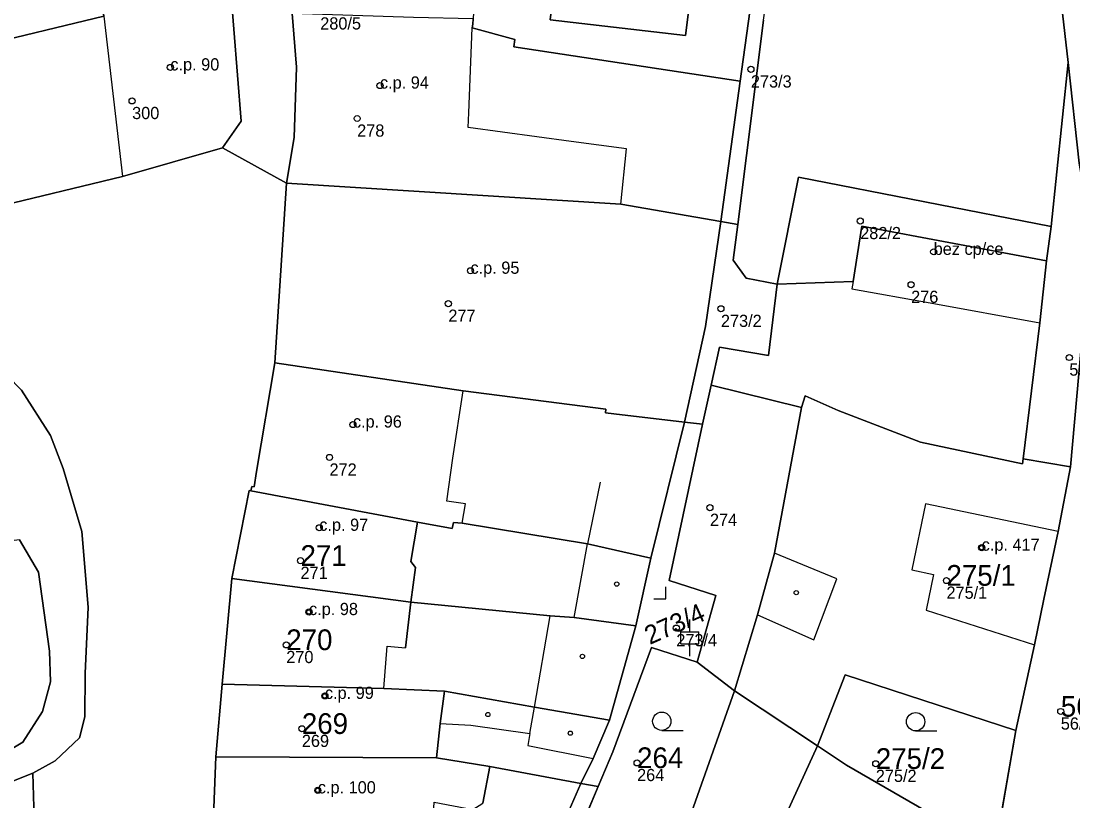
# Model space of a CAD drawing. Extents: x -878211 to -870363, y -1058464 to -1052522.
# Drawn here: x -874484.1 to -874397.8, y -1056187.6 to -1056123.6 of the extents above; entities that cross this region are included whole.
import ezdxf

# ---------------------------------------------------------------- set-up
doc = ezdxf.new("R2010")
doc.units = 0
for name, color, linetype in [('Vrstva 1', 7, 'Continuous'), ('Vrstva 2', 7, 'Continuous'), ('Vrstva 3', 7, 'Continuous'), ('Vrstva 4', 7, 'Continuous'), ('Vrstva 5', 7, 'Continuous'), ('Vrstva 50', 7, 'Continuous'), ('Vrstva 51', 7, 'Continuous'), ('Vrstva 52', 7, 'Continuous')]:
    doc.layers.add(name, color=color, linetype=linetype)

msp = doc.modelspace()

# ---------------------------------------------------------------- linework, layer by layer
at = {"layer": 'Vrstva 1'}
for p, q in [((-874432.46, -1056167.65), (-874429.69, -1056156.49)), ((-874430.95, -1056169.48), (-874428.2, -1056156.66)), ((-874432.46, -1056167.65), (-874437.64, -1056166.47)), ((-874433.69, -1056173.18), (-874432.46, -1056167.65)), ((-874466.85, -1056169.3), (-874467.64, -1056177.98)), ((-874433.69, -1056173.18), (-874438.73, -1056172.52)), ((-874435.84, -1056180.94), (-874433.69, -1056173.18)), ((-874425.58, -1056178.53), (-874428.66, -1056176.17)), ((-874468.14, -1056183.93), (-874467.64, -1056177.98)), ((-874418.77, -1056183.05), (-874425.58, -1056178.53)), ((-874402.49, -1056181.79), (-874404.22, -1056191.65)), ((-874435.56, -1056183.54), (-874436.76, -1056186.38)), ((-874436.76, -1056186.38), (-874438.19, -1056186.12)), ((-874436.76, -1056186.38), (-874439.61, -1056193.1))]:
    msp.add_line(p, q, dxfattribs=at)
for points in [[(-874425.58, -1056178.53), (-874423.7, -1056172.28), (-874422.31, -1056167.22), (-874420.09, -1056155.27)], [(-874398.01, -1056160.14), (-874399.02, -1056165.44), (-874400.19, -1056171), (-874400.97, -1056174.76), (-874402.49, -1056181.79)], [(-874465.28, -1056162.12), (-874465.42, -1056162.09), (-874466.85, -1056169.3)], [(-874437.64, -1056166.47), (-874447.93, -1056164.78), (-874448.64, -1056164.72), (-874448.75, -1056165.22), (-874451.61, -1056164.69), (-874465.28, -1056162.12)], [(-874438.73, -1056172.52), (-874440.72, -1056172.38), (-874452.15, -1056171.26), (-874466.85, -1056169.3)], [(-874428.66, -1056176.17), (-874427.13, -1056170.7), (-874430.95, -1056169.48)], [(-874428.66, -1056176.17), (-874432.41, -1056174.98), (-874435.56, -1056183.54)], [(-874418.77, -1056183.05), (-874416.51, -1056177.2), (-874402.49, -1056181.79)], [(-874467.64, -1056177.98), (-874454.37, -1056178.34), (-874449.39, -1056178.56), (-874442, -1056179.86), (-874435.84, -1056180.94)], [(-874432.43, -1056195.91), (-874429.74, -1056190.29), (-874425.58, -1056178.53)], [(-874435.84, -1056180.94), (-874437.18, -1056184.09), (-874438.19, -1056186.12)], [(-874405.88, -1056200.6), (-874411.33, -1056201.7), (-874421.89, -1056189.85), (-874418.77, -1056183.05)], [(-874404.22, -1056191.65), (-874416.39, -1056184.62), (-874418.77, -1056183.05)], [(-874467.1, -1056192.35), (-874468.47, -1056192.32), (-874468.14, -1056183.93)], [(-874438.19, -1056186.12), (-874445.67, -1056184.74), (-874450.05, -1056184.02), (-874468.14, -1056183.93)], [(-874438.19, -1056186.12), (-874441.45, -1056193.57), (-874443.36, -1056196.1)]]:
    msp.add_lwpolyline(points, dxfattribs=at)
at = {"layer": 'Vrstva 3'}
for p, q in [((-874431.21, -1056170.98), (-874431.21, -1056169.98)), ((-874432.211, -1056170.98), (-874431.21, -1056170.98)), ((-874429.25, -1056173.681), (-874429.25, -1056172.68)), ((-874430.001, -1056173.681), (-874428.499, -1056173.681)), ((-874430.001, -1056174.682), (-874430.001, -1056173.681)), ((-874428.499, -1056174.682), (-874428.499, -1056173.681)), ((-874430.001, -1056174.682), (-874428.499, -1056174.682)), ((-874429.25, -1056175.68), (-874429.25, -1056174.682)), ((-874431.553, -1056181.77), (-874429.803, -1056181.77)), ((-874410.723, -1056181.81), (-874408.973, -1056181.81))]:
    msp.add_line(p, q, dxfattribs=at)
for centre in [(-874431.55286, -1056181.01981), (-874410.72286, -1056181.05981)]:
    msp.add_circle(centre, 0.75, dxfattribs=at)
at = {"layer": 'Vrstva 4'}
for p, q in [((-874436.62, -1056161.41), (-874437.64, -1056166.47)), ((-874409.91, -1056163.18), (-874411.04, -1056168.61)), ((-874451.61, -1056164.69), (-874452.14, -1056167.91)), ((-874438.73, -1056172.52), (-874437.64, -1056166.47)), ((-874452.14, -1056167.91), (-874451.77, -1056168.41)), ((-874417.2, -1056169.34), (-874422.31, -1056167.22)), ((-874451.77, -1056168.41), (-874452.15, -1056171.26)), ((-874411.04, -1056168.61), (-874409.25, -1056168.99)), ((-874419.08, -1056174.34), (-874417.2, -1056169.34)), ((-874409.25, -1056168.99), (-874409.86, -1056171.9)), ((-874452.15, -1056171.26), (-874452.58, -1056174.99)), ((-874423.7, -1056172.28), (-874419.08, -1056174.34)), ((-874409.86, -1056171.9), (-874400.97, -1056174.76)), ((-874442, -1056179.86), (-874440.72, -1056172.38)), ((-874454.37, -1056178.34), (-874454.08, -1056174.87)), ((-874454.08, -1056174.87), (-874452.58, -1056174.99)), ((-874449.39, -1056178.56), (-874449.73, -1056181.21)), ((-874442.37, -1056182.03), (-874442, -1056179.86)), ((-874449.73, -1056181.21), (-874450.05, -1056184.02)), ((-874449.73, -1056181.21), (-874447.23, -1056181.33)), ((-874447.23, -1056181.33), (-874442.37, -1056182.03)), ((-874442.37, -1056182.03), (-874442.54, -1056183.02)), ((-874442.54, -1056183.02), (-874437.18, -1056184.09)), ((-874445.67, -1056184.74), (-874446.25, -1056187.73))]:
    msp.add_line(p, q, dxfattribs=at)
at = {"layer": 'Vrstva 5'}
for centre in [(-874405.3068, -1056166.77916), (-874435.2468, -1056169.76916), (-874420.5168, -1056170.46916), (-874460.5068, -1056172.05916), (-874438.0668, -1056175.69916), (-874459.2068, -1056178.93916), (-874445.8268, -1056180.46916), (-874439.0568, -1056181.99916), (-874459.7868, -1056186.68916)]:
    msp.add_circle(centre, 0.175, dxfattribs=at)
at = {"layer": 'Vrstva 50'}
for centre in [(-874471.88, -1056127.37994), (-874424.24, -1056127.53994), (-874454.68, -1056128.86994), (-874475.02, -1056130.12994), (-874456.55, -1056131.56994), (-874415.27, -1056139.97994), (-874409.24, -1056142.50994), (-874447.25, -1056144.05994), (-874411.09, -1056145.20994), (-874449.07, -1056146.75994), (-874426.7, -1056147.17994), (-874398.11, -1056151.17994), (-874456.9, -1056156.67994), (-874458.82, -1056159.37994), (-874427.6, -1056163.49994), (-874459.66, -1056165.14994), (-874405.3, -1056166.77994), (-874461.2, -1056167.84994), (-874408.19, -1056169.47994), (-874460.5, -1056172.05994), (-874430.36, -1056173.37994), (-874462.37, -1056174.75994), (-874459.2, -1056178.93994), (-874398.81, -1056180.21994), (-874461.09, -1056181.63994), (-874433.58, -1056184.43994), (-874413.99, -1056184.50994), (-874459.78, -1056186.68994)]:
    msp.add_circle(centre, 0.25, dxfattribs=at)
at = {"layer": 'Vrstva 51'}
for points in [[(-874396.28, -1056140.91), (-874392.14, -1056094.68), (-874394.17, -1056051.53), (-874395.32, -1056056.75), (-874397.66, -1056070.53), (-874399.08, -1056085.07), (-874399.56, -1056095.9), (-874399.52, -1056108.15), (-874398.74, -1056122.22), (-874398.21, -1056126.97), (-874397.3, -1056135.23)], [(-874425.12, -1056128.52), (-874421.93, -1056105.44), (-874436.66, -1056102.93), (-874446.34, -1056101.27), (-874449.48, -1056099.63), (-874455.35, -1056096.58), (-874457.24, -1056094.18), (-874460.59, -1056091.82), (-874462.02, -1056098.28), (-874462.38, -1056112.04), (-874462.25, -1056117.68), (-874462.1, -1056119.67), (-874461.97, -1056121.37), (-874446.96, -1056121.84), (-874447.03, -1056123.38), (-874447.05, -1056123.82), (-874447.1, -1056124.14), (-874443.61, -1056125.09), (-874443.7, -1056125.7)], [(-874421.28, -1056100.27), (-874421.93, -1056105.44), (-874425.12, -1056128.52), (-874426.71, -1056140.02), (-874425.32, -1056140.26), (-874423.21, -1056123.49), (-874419.81, -1056100.08)], [(-874477.81, -1056119.47), (-874478.32, -1056113.94), (-874478.31, -1056112.98), (-874478.31, -1056112.71), (-874478.58, -1056112.72), (-874478.61, -1056113.65), (-874486.78, -1056113.53), (-874486.81, -1056113.86), (-874486.88, -1056114.67), (-874488.84, -1056114.76), (-874488.82, -1056117.68), (-874486.95, -1056117.71), (-874487.04, -1056120), (-874488.91, -1056119.94), (-874488.6, -1056122.3), (-874488.36, -1056122.29), (-874487.79, -1056125.69), (-874477.34, -1056123.18), (-874477.6, -1056121.22), (-874477.76, -1056119.88)], [(-874440.71, -1056123.47), (-874429.62, -1056124.75), (-874428.52, -1056116), (-874439.65, -1056114.6)], [(-874440.71, -1056123.47), (-874439.65, -1056114.6), (-874428.52, -1056116), (-874429.62, -1056124.75)], [(-874466.98, -1056120.45), (-874467.15, -1056119.12), (-874477.76, -1056119.88), (-874477.6, -1056121.22), (-874477.34, -1056123.18), (-874487.79, -1056125.69), (-874487.48, -1056128.84), (-874486.47, -1056138.91), (-874475.82, -1056136.33), (-874467.6, -1056133.99), (-874466.08, -1056131.79)], [(-874461.88, -1056122.96), (-874461.54, -1056127.37), (-874461.71, -1056133.14), (-874462.35, -1056136.87), (-874434.9, -1056138.61), (-874426.71, -1056140.02), (-874425.12, -1056128.52), (-874443.7, -1056125.7), (-874443.61, -1056125.09), (-874447.1, -1056124.14), (-874447.05, -1056123.82), (-874447.03, -1056123.38), (-874451.93, -1056123.29)], [(-874399.99, -1056143.24), (-874400.52, -1056148.33), (-874401.89, -1056159.5), (-874398.01, -1056160.14), (-874396.28, -1056140.91), (-874397.3, -1056135.23), (-874398.21, -1056126.97), (-874399.59, -1056140.44)], [(-874434.9, -1056138.61), (-874462.35, -1056136.87), (-874463.32, -1056151.62), (-874447.84, -1056153.92), (-874436.14, -1056155.43), (-874436.17, -1056155.71), (-874435.5, -1056155.81), (-874429.69, -1056156.49), (-874427.97, -1056148.64), (-874426.71, -1056140.02)], [(-874415.86, -1056144.95), (-874415.13, -1056140.39), (-874399.99, -1056143.24), (-874399.59, -1056140.44), (-874420.34, -1056136.39), (-874422.08, -1056145.16)], [(-874422.8, -1056151.01), (-874422.08, -1056145.16), (-874424.64, -1056144.67), (-874425.69, -1056143.18), (-874425.32, -1056140.26), (-874426.71, -1056140.02), (-874427.97, -1056148.64), (-874429.69, -1056156.49), (-874428.2, -1056156.66), (-874427.51, -1056153.45), (-874426.83, -1056150.34)], [(-874399.99, -1056143.24), (-874415.13, -1056140.39), (-874415.86, -1056144.95), (-874422.08, -1056145.16), (-874422.8, -1056151.01), (-874426.83, -1056150.34), (-874427.51, -1056153.45), (-874420.09, -1056155.27), (-874419.79, -1056154.32), (-874417.07, -1056155.54), (-874410.31, -1056158.12), (-874401.94, -1056159.9), (-874401.89, -1056159.5), (-874400.52, -1056148.33)], [(-874436.17, -1056155.71), (-874436.14, -1056155.43), (-874447.84, -1056153.92), (-874463.32, -1056151.62), (-874464.8, -1056160.52), (-874465.01, -1056161.8), (-874465.19, -1056161.77), (-874465.28, -1056162.12), (-874451.61, -1056164.69), (-874448.75, -1056165.22), (-874448.64, -1056164.72), (-874447.93, -1056164.78), (-874437.64, -1056166.47), (-874432.46, -1056167.65), (-874429.69, -1056156.49), (-874435.5, -1056155.81)], [(-874423.7, -1056172.28), (-874422.31, -1056167.22), (-874420.09, -1056155.27), (-874427.51, -1056153.45), (-874428.2, -1056156.66), (-874430.95, -1056169.48), (-874427.13, -1056170.7), (-874428.66, -1056176.17), (-874425.58, -1056178.53)], [(-874401.94, -1056159.9), (-874410.31, -1056158.12), (-874417.07, -1056155.54), (-874419.79, -1056154.32), (-874420.09, -1056155.27), (-874422.31, -1056167.22), (-874423.7, -1056172.28), (-874425.58, -1056178.53), (-874418.77, -1056183.05), (-874416.51, -1056177.2), (-874402.49, -1056181.79), (-874400.97, -1056174.76), (-874400.19, -1056171), (-874399.02, -1056165.44), (-874398.01, -1056160.14), (-874401.89, -1056159.5)], [(-874428.2, -1056156.66), (-874429.69, -1056156.49), (-874432.46, -1056167.65), (-874433.69, -1056173.18), (-874435.84, -1056180.94), (-874437.18, -1056184.09), (-874438.19, -1056186.12), (-874436.76, -1056186.38), (-874435.56, -1056183.54), (-874432.41, -1056174.98), (-874428.66, -1056176.17), (-874427.13, -1056170.7), (-874430.95, -1056169.48)], [(-874447.93, -1056164.78), (-874448.64, -1056164.72), (-874448.75, -1056165.22), (-874451.61, -1056164.69), (-874465.28, -1056162.12), (-874465.42, -1056162.09), (-874466.85, -1056169.3), (-874452.15, -1056171.26), (-874440.72, -1056172.38), (-874438.73, -1056172.52), (-874433.69, -1056173.18), (-874432.46, -1056167.65), (-874437.64, -1056166.47)], [(-874495.36, -1056187.47), (-874493.49, -1056186.79), (-874487.41, -1056184.77), (-874483.99, -1056182.74), (-874482.37, -1056180.21), (-874481.73, -1056177.79), (-874481.79, -1056175.28), (-874482.7, -1056168.8), (-874484.25, -1056166.14), (-874486.42, -1056166.41), (-874486.11, -1056169.2), (-874485.71, -1056172.74), (-874491.97, -1056173.43), (-874490.16, -1056184.53), (-874494.43, -1056185.77), (-874496.9, -1056186.49)], [(-874454.37, -1056178.34), (-874449.39, -1056178.56), (-874442, -1056179.86), (-874435.84, -1056180.94), (-874433.69, -1056173.18), (-874438.73, -1056172.52), (-874440.72, -1056172.38), (-874452.15, -1056171.26), (-874466.85, -1056169.3), (-874467.64, -1056177.98)], [(-874435.56, -1056183.54), (-874436.76, -1056186.38), (-874439.61, -1056193.1), (-874435.97, -1056195.97), (-874433.27, -1056197.66), (-874432.43, -1056195.91), (-874429.74, -1056190.29), (-874425.58, -1056178.53), (-874428.66, -1056176.17), (-874432.41, -1056174.98)], [(-874418.77, -1056183.05), (-874416.39, -1056184.62), (-874404.22, -1056191.65), (-874402.49, -1056181.79), (-874416.51, -1056177.2)], [(-874435.84, -1056180.94), (-874442, -1056179.86), (-874449.39, -1056178.56), (-874454.37, -1056178.34), (-874467.64, -1056177.98), (-874468.14, -1056183.93), (-874450.05, -1056184.02), (-874445.67, -1056184.74), (-874438.19, -1056186.12), (-874437.18, -1056184.09)], [(-874418.77, -1056183.05), (-874421.89, -1056189.85), (-874411.33, -1056201.7), (-874405.88, -1056200.6), (-874405.04, -1056196.7), (-874404.22, -1056191.65), (-874416.39, -1056184.62)], [(-874438.19, -1056186.12), (-874445.67, -1056184.74), (-874450.05, -1056184.02), (-874468.14, -1056183.93), (-874468.47, -1056192.32), (-874467.1, -1056192.35), (-874454.51, -1056193.4), (-874450.62, -1056193.72), (-874450.53, -1056192.81), (-874448.7, -1056193.33), (-874446.68, -1056193.96), (-874445.86, -1056194.37), (-874443.36, -1056196.1), (-874441.45, -1056193.57)], [(-874441.45, -1056193.57), (-874443.36, -1056196.1), (-874444.35, -1056197.47), (-874443.35, -1056198.27), (-874442.81, -1056197.9), (-874439.63, -1056200.46), (-874436.46, -1056196.62), (-874433.7, -1056198.35), (-874433.27, -1056197.66), (-874435.97, -1056195.97), (-874439.61, -1056193.1), (-874436.76, -1056186.38), (-874438.19, -1056186.12)]]:
    msp.add_lwpolyline(points, close=True, dxfattribs=at)
for points in [[(-874466.98, -1056120.45), (-874466.08, -1056131.79), (-874467.6, -1056133.99), (-874462.35, -1056136.87), (-874461.71, -1056133.14), (-874461.54, -1056127.37), (-874461.88, -1056122.96)], [(-874423.21, -1056123.49), (-874425.32, -1056140.26), (-874425.69, -1056143.18), (-874424.64, -1056144.67), (-874422.08, -1056145.16), (-874420.34, -1056136.39), (-874399.59, -1056140.44), (-874398.21, -1056126.97), (-874398.74, -1056122.22)], [(-874468.47, -1056192.32), (-874468.14, -1056183.93), (-874467.64, -1056177.98), (-874466.85, -1056169.3), (-874465.42, -1056162.09), (-874465.28, -1056162.12), (-874465.19, -1056161.77), (-874465.01, -1056161.8), (-874464.8, -1056160.52), (-874463.32, -1056151.62), (-874462.35, -1056136.87), (-874467.6, -1056133.99), (-874475.82, -1056136.33), (-874486.47, -1056138.91)], [(-874396.28, -1056140.91), (-874398.01, -1056160.14), (-874399.02, -1056165.44), (-874400.19, -1056171), (-874400.97, -1056174.76), (-874402.49, -1056181.79), (-874404.22, -1056191.65), (-874405.04, -1056196.7), (-874405.88, -1056200.6), (-874405.36, -1056202.47), (-874404.44, -1056205.79), (-874401.77, -1056215.42), (-874401.01, -1056218.16), (-874400.36, -1056216.96), (-874399.18, -1056214.37), (-874398.36, -1056211.93), (-874398.31, -1056207.12), (-874398.98, -1056199.58), (-874397.55, -1056193.62)], [(-874487.04, -1056186.81), (-874483.16, -1056185.29), (-874481.33, -1056184.27), (-874479.34, -1056182.37), (-874478.9, -1056180.66), (-874478.87, -1056177.09), (-874478.62, -1056171.66), (-874479.15, -1056165.45), (-874480.67, -1056160.29), (-874481.73, -1056157.59), (-874484.09, -1056153.86), (-874486.45, -1056151.47)], [(-874486.45, -1056151.47), (-874484.09, -1056153.86), (-874481.73, -1056157.59), (-874480.67, -1056160.29), (-874479.15, -1056165.45), (-874478.62, -1056171.66), (-874478.87, -1056177.09), (-874478.9, -1056180.66), (-874479.34, -1056182.37), (-874481.33, -1056184.27), (-874483.16, -1056185.29), (-874483, -1056190.87), (-874480.94, -1056191.28), (-874478.75, -1056192.69), (-874478.09, -1056193.48), (-874477.25, -1056195.68), (-874469.25, -1056258.58)], [(-874484.25, -1056166.14), (-874482.7, -1056168.8), (-874481.79, -1056175.28), (-874481.73, -1056177.79), (-874482.37, -1056180.21), (-874483.99, -1056182.74), (-874487.41, -1056184.77)], [(-874421.89, -1056189.85), (-874418.77, -1056183.05), (-874425.58, -1056178.53), (-874429.74, -1056190.29)], [(-874517.61, -1056201.33), (-874483, -1056190.87), (-874483.16, -1056185.29), (-874487.04, -1056186.81)]]:
    msp.add_lwpolyline(points, dxfattribs=at)
at = {"layer": 'Vrstva 52'}
for points in [[(-874477.6, -1056121.22), (-874477.34, -1056123.18), (-874475.82, -1056136.33), (-874467.6, -1056133.99), (-874466.08, -1056131.79), (-874466.98, -1056120.45)], [(-874434.9, -1056138.61), (-874434.45, -1056134.06), (-874438.99, -1056133.45), (-874447.45, -1056132.31), (-874447.4, -1056131.11), (-874447.1, -1056124.14), (-874447.05, -1056123.82), (-874447.03, -1056123.38), (-874451.93, -1056123.29), (-874461.88, -1056122.96), (-874461.54, -1056127.37), (-874461.71, -1056133.14), (-874462.35, -1056136.87)], [(-874462.35, -1056136.87), (-874463.32, -1056151.62), (-874447.84, -1056153.92), (-874436.14, -1056155.43), (-874436.17, -1056155.71), (-874435.5, -1056155.81), (-874429.69, -1056156.49), (-874427.97, -1056148.64), (-874426.71, -1056140.02), (-874434.9, -1056138.61)], [(-874415.95, -1056145.54), (-874409.52, -1056146.7), (-874400.52, -1056148.33), (-874399.99, -1056143.24), (-874415.13, -1056140.39), (-874415.86, -1056144.95)], [(-874463.32, -1056151.62), (-874464.8, -1056160.52), (-874465.01, -1056161.8), (-874465.19, -1056161.77), (-874465.28, -1056162.12), (-874451.61, -1056164.69), (-874448.75, -1056165.22), (-874448.64, -1056164.72), (-874447.93, -1056164.78), (-874447.66, -1056163.18), (-874449.2, -1056162.96), (-874448.69, -1056159.43), (-874447.84, -1056153.92)], [(-874451.61, -1056164.69), (-874465.28, -1056162.12), (-874465.42, -1056162.09), (-874466.85, -1056169.3), (-874452.15, -1056171.26), (-874451.77, -1056168.41), (-874452.14, -1056167.91)], [(-874409.91, -1056163.18), (-874411.04, -1056168.61), (-874409.25, -1056168.99), (-874409.86, -1056171.9), (-874400.97, -1056174.76), (-874400.19, -1056171), (-874399.02, -1056165.44)], [(-874466.85, -1056169.3), (-874467.64, -1056177.98), (-874454.37, -1056178.34), (-874454.08, -1056174.87), (-874452.58, -1056174.99), (-874452.15, -1056171.26)], [(-874449.39, -1056178.56), (-874454.37, -1056178.34), (-874467.64, -1056177.98), (-874468.14, -1056183.93), (-874450.05, -1056184.02), (-874449.73, -1056181.21)], [(-874446.25, -1056187.73), (-874445.67, -1056184.74), (-874450.05, -1056184.02), (-874468.14, -1056183.93), (-874468.47, -1056192.32), (-874467.1, -1056192.35), (-874454.51, -1056193.4), (-874450.62, -1056193.72), (-874450.53, -1056192.81), (-874450.23, -1056187.65), (-874447.07, -1056188.26)]]:
    msp.add_lwpolyline(points, close=True, dxfattribs=at)

# ---------------------------------------------------------------- texts
at = {"layer": 'Vrstva 2'}
for s, p in [('271', (-874461.2, -1056168.275)), ('275/1', (-874408.19, -1056169.905)), ('270', (-874462.37, -1056175.185)), ('56/30', (-874398.81, -1056180.645)), ('269', (-874461.09, -1056182.064)), ('264', (-874433.58, -1056184.865)), ('275/2', (-874413.99, -1056184.935))]:
    msp.add_text(s, height=1.699998, dxfattribs=at).set_placement(p)
msp.add_text('273/4', height=1.53, rotation=24, dxfattribs=at).set_placement((-874432.536, -1056174.767))
at = {"layer": 'Vrstva 50'}
for s, p in [('280/5', (-874459.58, -1056124.269)), ('c.p. 90', (-874471.88, -1056127.629)), ('c.p. 94', (-874454.68, -1056129.12)), ('273/3', (-874424.24, -1056129.029)), ('300', (-874475.02, -1056131.619)), ('278', (-874456.55, -1056133.059)), ('282/2', (-874415.27, -1056141.469)), ('bez cp/ce', (-874409.24, -1056142.76)), ('c.p. 95', (-874447.25, -1056144.31)), ('276', (-874411.09, -1056146.699)), ('277', (-874449.07, -1056148.249)), ('273/2', (-874426.7, -1056148.669)), ('55/4', (-874398.11, -1056152.669)), ('c.p. 96', (-874456.9, -1056156.929)), ('272', (-874458.82, -1056160.869)), ('c.p. 97', (-874459.66, -1056165.399)), ('274', (-874427.6, -1056164.989)), ('c.p. 417', (-874405.3, -1056167.03)), ('271', (-874461.2, -1056169.339)), ('275/1', (-874408.19, -1056170.969)), ('c.p. 98', (-874460.5, -1056172.31)), ('273/4', (-874430.36, -1056174.869)), ('270', (-874462.37, -1056176.249)), ('c.p. 99', (-874459.2, -1056179.19)), ('56/30', (-874398.81, -1056181.709)), ('269', (-874461.09, -1056183.129)), ('264', (-874433.58, -1056185.929)), ('275/2', (-874413.99, -1056185.999)), ('c.p. 100', (-874459.78, -1056186.94))]:
    msp.add_text(s, height=0.999996, dxfattribs=at).set_placement(p)

doc.saveas('drawing.dxf')
